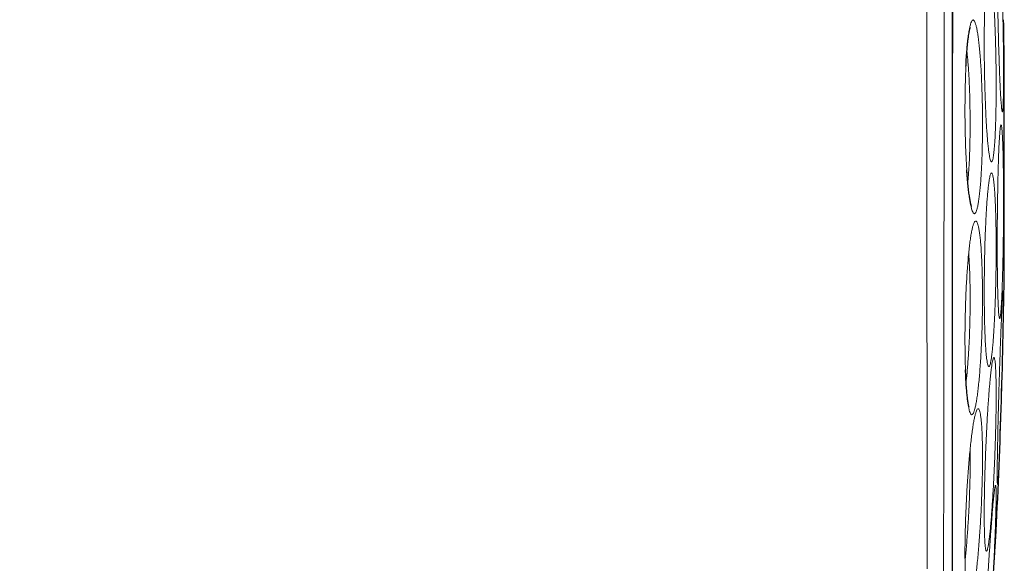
# Model space of a CAD drawing. Header units: millimetres. Extents: x 8 to 1329, y 12 to 1074.
# Tile 525 of 619: x 1026 to 1043, y 942 to 952. Entities that reach past the tile are written whole.
import ezdxf

# ---------------------------------------------------------------- set-up
doc = ezdxf.new("R2010")
doc.units = ezdxf.units.MM

msp = doc.modelspace()

# ---------------------------------------------------------------- linework, layer by layer
at = {"color": 252, "linetype": 'Continuous', "lineweight": 0}
for p, q in [((1043.348, 949.202), (1043.348, 950.981)), ((1043.348, 947.423), (1043.348, 949.202))]:
    msp.add_line(p, q, dxfattribs=at)
at = {"color": 7, "linetype": 'Continuous', "lineweight": 30}
msp.add_line((1043.349, 947.436), (1043.349, 950.967), dxfattribs=at)
at = {"color": 252, "linetype": 'Continuous', "lineweight": 0, "flags": 128}
msp.add_lwpolyline([(1042.007, 942.218), (1042.006, 943.314), (1042.004, 944.434), (1042.003, 945.574), (1042.002, 946.729), (1042.002, 947.894), (1042.001, 949.064), (1042, 950.234), (1042, 951.399), (1041.999, 952.555)], dxfattribs=at)
at = {"color": 7, "linetype": 'Continuous', "lineweight": 30}
for centre, radius, start, end in [((913.361, 949.202), 130, 0.78415, 1.13201), ((1042.349, 950.967), 1, 0, 0.7841), ((913.361, 949.202), 130, 357.21033, 359.21585), ((1042.349, 947.436), 1, 359.2159, 0)]:
    msp.add_arc(centre, radius, start, end, dxfattribs=at)
for points, knots in [([(1009.961, 923.291), (1009.959, 924.067), (1009.954, 925.62), (1009.919, 927.948), (1009.863, 930.275), (1009.782, 932.602), (1009.685, 934.721), (1009.581, 936.632), (1009.475, 938.336), (1009.37, 939.806), (1009.277, 941.042), (1009.206, 942.046), (1009.144, 943.051), (1009.103, 943.934), (1009.08, 944.696), (1009.07, 945.336), (1009.072, 945.976), (1009.086, 946.615), (1009.114, 947.255), (1009.157, 947.893), (1009.218, 948.531), (1009.293, 949.146), (1009.384, 949.736), (1009.487, 950.302), (1009.607, 950.864), (1009.745, 951.422), (1009.9, 951.976), (1010.075, 952.523), (1010.26, 953.043), (1010.451, 953.534), (1010.647, 953.998), (1010.857, 954.455), (1011.08, 954.906), (1011.317, 955.349), (1011.569, 955.785), (1011.833, 956.213), (1012.106, 956.616), (1012.384, 956.993), (1012.667, 957.345), (1012.965, 957.685), (1013.277, 958.012), (1013.603, 958.325), (1013.941, 958.624), (1014.298, 958.916), (1014.674, 959.197), (1015.067, 959.47), (1015.467, 959.731), (1015.874, 959.981), (1016.287, 960.222), (1016.784, 960.499), (1017.368, 960.807), (1018.04, 961.144), (1018.733, 961.479), (1019.448, 961.807), (1020.186, 962.128), (1020.93, 962.435), (1021.679, 962.729), (1022.502, 963.035), (1023.401, 963.352), (1024.376, 963.674), (1025.357, 963.979), (1026.342, 964.268), (1027.332, 964.541), (1028.325, 964.799), (1029.378, 965.055), (1030.491, 965.308), (1031.663, 965.554), (1032.839, 965.782), (1034.018, 965.992), (1035.2, 966.185), (1036.455, 966.372), (1037.784, 966.55), (1039.186, 966.713), (1040.591, 966.855), (1041.529, 966.931), (1041.998, 966.969)], [0, 0, 0, 0, 0.035125, 0.070248, 0.10537, 0.140493, 0.17562, 0.201379, 0.227131, 0.252874, 0.268051, 0.28324, 0.298431, 0.313615, 0.323273, 0.332926, 0.342576, 0.352224, 0.361875, 0.371532, 0.381201, 0.390871, 0.399551, 0.408226, 0.416898, 0.425568, 0.434237, 0.44291, 0.451585, 0.459177, 0.466767, 0.474357, 0.481945, 0.489532, 0.49712, 0.50471, 0.5123, 0.519114, 0.525928, 0.532742, 0.539557, 0.546371, 0.553186, 0.560001, 0.567217, 0.574429, 0.581637, 0.588844, 0.596054, 0.603267, 0.614607, 0.625947, 0.637279, 0.649418, 0.661555, 0.673694, 0.685835, 0.697978, 0.713469, 0.728962, 0.744453, 0.75994, 0.775425, 0.79091, 0.806397, 0.824467, 0.842538, 0.860609, 0.878678, 0.896746, 0.914814, 0.93611, 0.957407, 0.978704, 1, 1, 1, 1]), ([(1042.446, 949.202), (1042.446, 949.237), (1042.447, 949.318), (1042.447, 949.451), (1042.447, 949.611), (1042.447, 949.797), (1042.447, 950.009), (1042.447, 950.242), (1042.447, 950.494), (1042.448, 950.765), (1042.448, 951.058), (1042.448, 951.374), (1042.449, 951.712), (1042.449, 951.991), (1042.449, 952.206), (1042.449, 952.35), (1042.449, 952.497), (1042.449, 952.647), (1042.45, 952.797), (1042.45, 952.932), (1042.45, 953.203), (1042.45, 953.608), (1042.451, 954.152), (1042.451, 954.677), (1042.452, 955.181), (1042.452, 955.683), (1042.452, 956.191), (1042.452, 956.72), (1042.453, 957.252), (1042.453, 957.783), (1042.453, 958.302), (1042.453, 958.839), (1042.453, 959.39), (1042.454, 959.951), (1042.454, 960.492), (1042.454, 961.015), (1042.454, 961.518), (1042.454, 962), (1042.454, 962.457), (1042.455, 962.887), (1042.455, 963.288), (1042.455, 963.659), (1042.455, 964.001), (1042.455, 964.315), (1042.456, 964.524), (1042.456, 964.649), (1042.456, 964.701), (1042.456, 964.752), (1042.456, 964.802), (1042.456, 964.851), (1042.456, 964.894), (1042.456, 964.927), (1042.456, 964.96), (1042.456, 964.998), (1042.456, 965.048), (1042.456, 965.104), (1042.456, 965.164), (1042.456, 965.23), (1042.456, 965.297), (1042.456, 965.366), (1042.456, 965.435), (1042.456, 965.503), (1042.456, 965.568), (1042.456, 965.63), (1042.456, 965.687), (1042.457, 965.738), (1042.457, 965.781), (1042.457, 965.811), (1042.457, 965.824), (1042.457, 965.827), (1042.457, 965.827), (1042.457, 965.827), (1042.457, 965.827), (1042.457, 965.827)], [0, 0, 0, 0, 0.004097, 0.009201, 0.01531, 0.022426, 0.030548, 0.039675, 0.049179, 0.059574, 0.070857, 0.08303, 0.096091, 0.110041, 0.115533, 0.121151, 0.126896, 0.132766, 0.138763, 0.144539, 0.148629, 0.170756, 0.19257, 0.213745, 0.234281, 0.254179, 0.275921, 0.298139, 0.321599, 0.345057, 0.368513, 0.391967, 0.419606, 0.447243, 0.474877, 0.50251, 0.530644, 0.558776, 0.586867, 0.614906, 0.642944, 0.67048, 0.698013, 0.725544, 0.753072, 0.758565, 0.764059, 0.769552, 0.775045, 0.780538, 0.786031, 0.789917, 0.792272, 0.797755, 0.803982, 0.810953, 0.819249, 0.828398, 0.838401, 0.849259, 0.860971, 0.873537, 0.886957, 0.901231, 0.916359, 0.932342, 0.950909, 0.97051, 0.988613, 0.996833, 0.997921, 0.999011, 1, 1, 1, 1]), ([(1042.445, 944.344), (1042.445, 944.412), (1042.446, 944.666), (1042.446, 945.111), (1042.446, 945.679), (1042.447, 946.24), (1042.447, 946.793), (1042.447, 947.336), (1042.447, 947.88), (1042.448, 948.426), (1042.448, 948.984), (1042.448, 949.555), (1042.449, 950.136), (1042.449, 950.717), (1042.45, 951.295), (1042.45, 951.87), (1042.45, 952.43), (1042.451, 952.976), (1042.451, 953.507), (1042.451, 954.032), (1042.451, 954.553), (1042.452, 955.079), (1042.452, 955.609), (1042.452, 956.142), (1042.453, 956.667), (1042.453, 957.182), (1042.453, 957.686), (1042.454, 958.17), (1042.454, 958.634), (1042.454, 959.079), (1042.454, 959.512), (1042.455, 959.935), (1042.455, 960.354), (1042.455, 960.769), (1042.455, 961.178), (1042.456, 961.573), (1042.456, 961.952), (1042.456, 962.315), (1042.456, 962.655), (1042.457, 962.973), (1042.457, 963.27), (1042.457, 963.551), (1042.457, 963.818), (1042.457, 964.045), (1042.457, 964.236), (1042.457, 964.397), (1042.458, 964.548), (1042.458, 964.692), (1042.458, 964.826), (1042.458, 964.951), (1042.458, 965.065), (1042.458, 965.151), (1042.458, 965.214), (1042.458, 965.258), (1042.458, 965.3), (1042.458, 965.34), (1042.458, 965.376), (1042.458, 965.411), (1042.458, 965.445), (1042.458, 965.48), (1042.458, 965.517), (1042.458, 965.554), (1042.458, 965.59), (1042.458, 965.625), (1042.457, 965.658), (1042.457, 965.689), (1042.457, 965.715), (1042.457, 965.735), (1042.457, 965.743), (1042.457, 965.746)], [0, 0, 0, 0, 0.007082, 0.026384, 0.045691, 0.064981, 0.083126, 0.10123, 0.119316, 0.137402, 0.155506, 0.174738, 0.19402, 0.213294, 0.23254, 0.251769, 0.270987, 0.2891, 0.307214, 0.325331, 0.343453, 0.361586, 0.380843, 0.400145, 0.419467, 0.438743, 0.457989, 0.477216, 0.495332, 0.513445, 0.531562, 0.54968, 0.567804, 0.587039, 0.606299, 0.625589, 0.64485, 0.664064, 0.683254, 0.701343, 0.719437, 0.737557, 0.755727, 0.773932, 0.786865, 0.79979, 0.812701, 0.825589, 0.838444, 0.851287, 0.863921, 0.876082, 0.882005, 0.887808, 0.893491, 0.899054, 0.904661, 0.909654, 0.91524, 0.921419, 0.928189, 0.935552, 0.943507, 0.952052, 0.961188, 0.970912, 0.981224, 0.991922, 1, 1, 1, 1]), ([(1042.681, 950.961), (1042.682, 950.978), (1042.685, 951.046), (1042.692, 951.155), (1042.701, 951.27), (1042.71, 951.362), (1042.718, 951.433), (1042.727, 951.494), (1042.734, 951.543), (1042.741, 951.581), (1042.747, 951.608), (1042.752, 951.625), (1042.756, 951.638), (1042.756, 951.639), (1042.756, 951.64)], [0, 0, 0, 0, 0.046003, 0.18527, 0.326164, 0.420935, 0.516297, 0.609528, 0.69497, 0.77248, 0.842084, 0.903832, 0.957798, 1, 1, 1, 1]), ([(1042.436, 932.445), (1042.436, 932.445), (1042.436, 932.445), (1042.436, 932.445), (1042.436, 932.445), (1042.436, 932.446), (1042.436, 932.448), (1042.436, 932.453), (1042.436, 932.462), (1042.436, 932.476), (1042.436, 932.496), (1042.436, 932.523), (1042.436, 932.557), (1042.436, 932.599), (1042.436, 932.651), (1042.437, 932.714), (1042.437, 932.791), (1042.437, 932.883), (1042.437, 932.992), (1042.437, 933.114), (1042.437, 933.251), (1042.437, 933.4), (1042.437, 933.568), (1042.437, 933.758), (1042.438, 933.968), (1042.438, 934.2), (1042.438, 934.455), (1042.438, 934.735), (1042.438, 934.979), (1042.438, 935.175), (1042.438, 935.313), (1042.438, 935.456), (1042.438, 935.6), (1042.439, 935.74), (1042.439, 935.875), (1042.439, 936.04), (1042.439, 936.236), (1042.439, 936.465), (1042.439, 936.691), (1042.439, 936.913), (1042.439, 937.13), (1042.439, 937.335), (1042.44, 937.528), (1042.44, 937.707), (1042.44, 937.871), (1042.44, 938.021), (1042.44, 938.156), (1042.44, 938.256), (1042.44, 938.341), (1042.44, 938.419), (1042.44, 938.514), (1042.44, 938.614), (1042.441, 938.714), (1042.441, 938.815), (1042.441, 939.024), (1042.441, 939.346), (1042.442, 939.786), (1042.442, 940.212), (1042.443, 940.622), (1042.443, 940.912), (1042.443, 941.103), (1042.443, 941.192), (1042.443, 941.281), (1042.444, 941.371), (1042.444, 941.46), (1042.444, 941.546), (1042.444, 941.691), (1042.444, 941.905), (1042.444, 942.203), (1042.445, 942.516), (1042.445, 942.841), (1042.445, 943.176), (1042.445, 943.535), (1042.445, 943.92), (1042.445, 944.274), (1042.445, 944.591), (1042.445, 944.8), (1042.446, 944.952), (1042.446, 945.041), (1042.446, 945.131), (1042.446, 945.225), (1042.446, 945.398), (1042.446, 945.647), (1042.446, 945.965), (1042.446, 946.298), (1042.446, 946.641), (1042.446, 946.993), (1042.446, 947.321), (1042.446, 947.625), (1042.446, 947.906), (1042.446, 948.162), (1042.446, 948.395), (1042.446, 948.603), (1042.446, 948.787), (1042.446, 948.947), (1042.446, 949.083), (1042.446, 949.165), (1042.446, 949.202)], [0, 0, 0, 0, 0.000043, 0.001382, 0.00272, 0.007595, 0.013679, 0.020973, 0.029476, 0.039188, 0.05011, 0.062242, 0.073849, 0.086382, 0.09984, 0.114224, 0.129533, 0.145768, 0.162928, 0.181013, 0.198003, 0.215735, 0.23421, 0.253426, 0.273385, 0.293709, 0.314749, 0.336504, 0.358974, 0.368331, 0.377806, 0.3874, 0.397112, 0.406214, 0.414541, 0.422644, 0.436919, 0.450445, 0.46322, 0.476076, 0.488071, 0.499205, 0.509479, 0.518892, 0.527426, 0.535104, 0.541926, 0.54789, 0.55029, 0.554575, 0.559479, 0.564382, 0.569286, 0.574189, 0.579092, 0.599517, 0.619939, 0.640357, 0.657506, 0.674651, 0.6785, 0.682348, 0.686196, 0.690045, 0.693893, 0.697741, 0.70106, 0.712412, 0.724935, 0.738629, 0.751463, 0.765178, 0.779776, 0.795256, 0.811618, 0.822136, 0.832989, 0.836469, 0.839983, 0.843529, 0.847108, 0.850963, 0.863889, 0.876259, 0.888072, 0.902503, 0.916005, 0.92858, 0.940227, 0.950946, 0.960737, 0.9696, 0.977535, 0.984543, 0.990623, 0.995775, 1, 1, 1, 1]), ([(1042.777, 948.522), (1042.777, 948.522), (1042.777, 948.522), (1042.775, 948.529), (1042.77, 948.547), (1042.762, 948.577), (1042.753, 948.621), (1042.743, 948.685), (1042.73, 948.774), (1042.718, 948.884), (1042.706, 949.012), (1042.699, 949.11), (1042.696, 949.159)], [0, 0, 0, 0, 0.0294876, 0.0834149, 0.1575312, 0.2345102, 0.3144813, 0.4396301, 0.571148, 0.7091335, 0.8536685, 1, 1, 1, 1]), ([(1042.735, 945.029), (1042.735, 945.029), (1042.735, 945.03), (1042.733, 945.039), (1042.728, 945.059), (1042.721, 945.092), (1042.714, 945.138), (1042.705, 945.205), (1042.696, 945.298), (1042.687, 945.41), (1042.679, 945.538), (1042.675, 945.635), (1042.673, 945.682)], [0, 0, 0, 0, 0.0393864, 0.0955327, 0.1707593, 0.2473729, 0.3268961, 0.4513104, 0.5820195, 0.719126, 0.8627186, 1, 1, 1, 1]), ([(1043.145, 941.884), (1043.149, 941.935), (1043.155, 942.036), (1043.163, 942.175), (1043.171, 942.304), (1043.179, 942.422), (1043.185, 942.53), (1043.191, 942.624), (1043.196, 942.704), (1043.2, 942.769), (1043.203, 942.821), (1043.205, 942.856), (1043.207, 942.875), (1043.207, 942.875), (1043.207, 942.875)], [0, 0, 0, 0, 0.088181, 0.174082, 0.258593, 0.342576, 0.42933, 0.51441, 0.598934, 0.684066, 0.77032, 0.854943, 0.939478, 1, 1, 1, 1])]:
    msp.add_open_spline(points, degree=3, knots=knots, dxfattribs=at)
at = {"color": 252, "linetype": 'Continuous', "lineweight": 0}
for points, knots in [([(1042.3, 949.202), (1042.301, 949.958), (1042.302, 951.471), (1042.305, 953.7), (1042.307, 955.856), (1042.308, 957.901), (1042.31, 959.801), (1042.311, 961.526), (1042.312, 963.044), (1042.313, 964.331), (1042.314, 965.362), (1042.314, 966.129), (1042.315, 966.58), (1042.315, 966.769), (1042.315, 966.72), (1042.315, 966.716)], [0, 0, 0, 0, 0.082243, 0.164536, 0.246884, 0.329293, 0.41177, 0.494319, 0.576948, 0.659661, 0.742464, 0.825364, 0.908366, 0.991477, 1, 1, 1, 1]), ([(1043.302, 952.647), (1043.301, 952.677), (1043.299, 952.738), (1043.296, 952.827), (1043.292, 952.914), (1043.288, 952.998), (1043.285, 953.079), (1043.281, 953.159), (1043.277, 953.235), (1043.272, 953.305), (1043.268, 953.367), (1043.264, 953.421), (1043.26, 953.469), (1043.255, 953.507), (1043.25, 953.531), (1043.246, 953.539), (1043.242, 953.531), (1043.238, 953.506), (1043.235, 953.466), (1043.232, 953.41), (1043.23, 953.339), (1043.228, 953.253), (1043.226, 953.154), (1043.225, 953.044), (1043.225, 952.922), (1043.225, 952.79), (1043.226, 952.648), (1043.227, 952.498), (1043.229, 952.342), (1043.231, 952.181), (1043.234, 952.018), (1043.237, 951.852), (1043.241, 951.686), (1043.245, 951.521), (1043.249, 951.36), (1043.254, 951.205), (1043.259, 951.054), (1043.264, 950.91), (1043.269, 950.777), (1043.274, 950.656), (1043.279, 950.552), (1043.284, 950.465), (1043.288, 950.392), (1043.293, 950.331), (1043.297, 950.28), (1043.301, 950.24), (1043.304, 950.209), (1043.307, 950.188), (1043.311, 950.174), (1043.313, 950.168), (1043.316, 950.169), (1043.319, 950.177), (1043.322, 950.194), (1043.325, 950.223), (1043.327, 950.262), (1043.329, 950.31), (1043.331, 950.372), (1043.333, 950.451), (1043.334, 950.549), (1043.335, 950.659), (1043.335, 950.783), (1043.335, 950.915), (1043.335, 951.055), (1043.333, 951.205), (1043.332, 951.349), (1043.33, 951.486), (1043.328, 951.613), (1043.325, 951.744), (1043.323, 951.879), (1043.32, 952.005), (1043.317, 952.12), (1043.315, 952.224), (1043.312, 952.329), (1043.309, 952.435), (1043.306, 952.542), (1043.303, 952.612), (1043.302, 952.647)], [0, 0, 0, 0, 0.009844, 0.019871, 0.030121, 0.040638, 0.051468, 0.062661, 0.074782, 0.087021, 0.099444, 0.112119, 0.125114, 0.140644, 0.156161, 0.171764, 0.187544, 0.203246, 0.218846, 0.234409, 0.249995, 0.265795, 0.281448, 0.297002, 0.312505, 0.328004, 0.343549, 0.359185, 0.374962, 0.390563, 0.406133, 0.421733, 0.437424, 0.453245, 0.468891, 0.484455, 0.500031, 0.516194, 0.531907, 0.5473, 0.562502, 0.575787, 0.588598, 0.601017, 0.613122, 0.624984, 0.636205, 0.647039, 0.657536, 0.667744, 0.677705, 0.687461, 0.70066, 0.713399, 0.72578, 0.737913, 0.749913, 0.765924, 0.781352, 0.796662, 0.812368, 0.828162, 0.843493, 0.858893, 0.87485, 0.8869, 0.899055, 0.911437, 0.924159, 0.93733, 0.947111, 0.9571, 0.967337, 0.977867, 0.988738, 1, 1, 1, 1]), ([(1043.18, 951.812), (1043.177, 951.858), (1043.173, 951.951), (1043.165, 952.08), (1043.156, 952.202), (1043.148, 952.304), (1043.14, 952.388), (1043.132, 952.455), (1043.124, 952.515), (1043.116, 952.566), (1043.108, 952.607), (1043.1, 952.638), (1043.092, 952.658), (1043.084, 952.669), (1043.076, 952.668), (1043.067, 952.656), (1043.058, 952.63), (1043.049, 952.586), (1043.041, 952.527), (1043.033, 952.452), (1043.026, 952.364), (1043.019, 952.262), (1043.014, 952.148), (1043.009, 952.023), (1043.005, 951.888), (1043.002, 951.744), (1043, 951.593), (1042.999, 951.436), (1042.999, 951.275), (1043, 951.111), (1043.002, 950.945), (1043.005, 950.78), (1043.009, 950.616), (1043.014, 950.456), (1043.02, 950.302), (1043.026, 950.153), (1043.033, 950.012), (1043.041, 949.881), (1043.05, 949.762), (1043.059, 949.654), (1043.068, 949.558), (1043.078, 949.476), (1043.088, 949.41), (1043.098, 949.358), (1043.108, 949.321), (1043.119, 949.301), (1043.129, 949.297), (1043.138, 949.31), (1043.148, 949.338), (1043.157, 949.382), (1043.165, 949.442), (1043.173, 949.516), (1043.18, 949.604), (1043.187, 949.706), (1043.192, 949.819), (1043.197, 949.944), (1043.201, 950.079), (1043.204, 950.222), (1043.206, 950.373), (1043.207, 950.53), (1043.207, 950.692), (1043.206, 950.856), (1043.204, 951.021), (1043.201, 951.186), (1043.197, 951.349), (1043.192, 951.508), (1043.186, 951.664), (1043.182, 951.762), (1043.18, 951.812)], [0, 0, 0, 0, 0.01531, 0.030748, 0.046475, 0.062653, 0.074777, 0.087009, 0.099423, 0.112098, 0.125114, 0.13737, 0.149668, 0.162081, 0.174686, 0.187562, 0.203122, 0.218633, 0.234224, 0.250023, 0.265695, 0.281263, 0.29683, 0.312497, 0.328159, 0.343735, 0.359313, 0.374975, 0.390592, 0.406155, 0.421744, 0.437445, 0.453163, 0.468772, 0.48437, 0.500058, 0.515904, 0.531517, 0.54702, 0.562535, 0.578548, 0.594201, 0.609642, 0.625015, 0.641157, 0.656847, 0.67224, 0.687486, 0.7036, 0.719274, 0.734668, 0.749935, 0.765886, 0.78148, 0.79691, 0.812376, 0.828203, 0.843709, 0.859164, 0.874847, 0.890623, 0.906103, 0.921579, 0.937333, 0.952956, 0.968465, 0.984076, 1, 1, 1, 1]), ([(1042.864, 951.639), (1042.859, 951.658), (1042.85, 951.697), (1042.835, 951.736), (1042.82, 951.76), (1042.805, 951.768), (1042.79, 951.759), (1042.776, 951.735), (1042.761, 951.694), (1042.748, 951.638), (1042.735, 951.567), (1042.722, 951.481), (1042.711, 951.382), (1042.701, 951.271), (1042.691, 951.147), (1042.684, 951.015), (1042.677, 950.872), (1042.672, 950.722), (1042.668, 950.566), (1042.665, 950.406), (1042.664, 950.242), (1042.664, 950.077), (1042.666, 949.911), (1042.67, 949.748), (1042.674, 949.587), (1042.68, 949.431), (1042.688, 949.281), (1042.697, 949.139), (1042.706, 949.007), (1042.717, 948.885), (1042.729, 948.773), (1042.742, 948.675), (1042.755, 948.591), (1042.769, 948.52), (1042.784, 948.464), (1042.799, 948.425), (1042.814, 948.401), (1042.829, 948.394), (1042.844, 948.403), (1042.858, 948.428), (1042.872, 948.469), (1042.886, 948.525), (1042.899, 948.597), (1042.911, 948.683), (1042.922, 948.781), (1042.933, 948.893), (1042.942, 949.016), (1042.95, 949.149), (1042.956, 949.291), (1042.962, 949.441), (1042.966, 949.597), (1042.968, 949.757), (1042.969, 949.921), (1042.969, 950.086), (1042.967, 950.252), (1042.964, 950.415), (1042.959, 950.575), (1042.953, 950.731), (1042.945, 950.88), (1042.937, 951.021), (1042.927, 951.154), (1042.916, 951.276), (1042.904, 951.387), (1042.892, 951.484), (1042.878, 951.57), (1042.869, 951.616), (1042.864, 951.639)], [0, 0, 0, 0, 0.015388, 0.030828, 0.046469, 0.062468, 0.077974, 0.09346, 0.109071, 0.124959, 0.140574, 0.156108, 0.171693, 0.18746, 0.20311, 0.218668, 0.234248, 0.249961, 0.265594, 0.281152, 0.296738, 0.312451, 0.328096, 0.343653, 0.359226, 0.37492, 0.390663, 0.406241, 0.421774, 0.437383, 0.453283, 0.468904, 0.484387, 0.499872, 0.515936, 0.531633, 0.547115, 0.562534, 0.578575, 0.59424, 0.609685, 0.625061, 0.641017, 0.656639, 0.67209, 0.687531, 0.70337, 0.718935, 0.73442, 0.750026, 0.765794, 0.781312, 0.796813, 0.812534, 0.82824, 0.843743, 0.85927, 0.87504, 0.890589, 0.906066, 0.921654, 0.937532, 0.952928, 0.968367, 0.984005, 1, 1, 1, 1]), ([(1042.713, 948.943), (1042.716, 948.974), (1042.722, 949.037), (1042.73, 949.144), (1042.737, 949.261), (1042.743, 949.386), (1042.747, 949.518), (1042.751, 949.656), (1042.753, 949.798), (1042.754, 949.943), (1042.753, 950.105), (1042.751, 950.283), (1042.746, 950.473), (1042.74, 950.641), (1042.733, 950.787), (1042.725, 950.912), (1042.716, 951.028), (1042.707, 951.131), (1042.701, 951.188), (1042.697, 951.215)], [0, 0, 0, 0, 0.053603, 0.109557, 0.165576, 0.221668, 0.277847, 0.334148, 0.390636, 0.447041, 0.503243, 0.577977, 0.652621, 0.727276, 0.783367, 0.839611, 0.895808, 0.951872, 1, 1, 1, 1]), ([(1043.334, 949.033), (1043.333, 949.071), (1043.332, 949.147), (1043.331, 949.254), (1043.329, 949.357), (1043.327, 949.456), (1043.324, 949.54), (1043.322, 949.612), (1043.32, 949.672), (1043.317, 949.728), (1043.314, 949.779), (1043.311, 949.824), (1043.308, 949.862), (1043.305, 949.892), (1043.302, 949.914), (1043.299, 949.93), (1043.295, 949.94), (1043.292, 949.941), (1043.288, 949.935), (1043.284, 949.919), (1043.279, 949.894), (1043.275, 949.857), (1043.271, 949.81), (1043.266, 949.748), (1043.261, 949.67), (1043.256, 949.574), (1043.251, 949.464), (1043.247, 949.342), (1043.243, 949.209), (1043.239, 949.069), (1043.236, 948.92), (1043.233, 948.764), (1043.23, 948.603), (1043.228, 948.438), (1043.227, 948.274), (1043.226, 948.109), (1043.225, 947.946), (1043.225, 947.786), (1043.226, 947.629), (1043.227, 947.477), (1043.228, 947.332), (1043.231, 947.197), (1043.233, 947.074), (1043.236, 946.962), (1043.24, 946.863), (1043.244, 946.777), (1043.248, 946.705), (1043.252, 946.647), (1043.257, 946.605), (1043.262, 946.579), (1043.267, 946.569), (1043.273, 946.576), (1043.278, 946.599), (1043.284, 946.638), (1043.289, 946.692), (1043.294, 946.757), (1043.299, 946.829), (1043.303, 946.907), (1043.307, 946.99), (1043.31, 947.078), (1043.313, 947.169), (1043.316, 947.263), (1043.319, 947.358), (1043.322, 947.454), (1043.324, 947.55), (1043.326, 947.648), (1043.328, 947.757), (1043.33, 947.878), (1043.332, 948.009), (1043.333, 948.139), (1043.334, 948.269), (1043.335, 948.413), (1043.335, 948.566), (1043.335, 948.727), (1043.335, 948.883), (1043.334, 948.982), (1043.334, 949.033)], [0, 0, 0, 0, 0.012248, 0.02448, 0.036862, 0.049542, 0.062657, 0.072416, 0.082373, 0.092573, 0.103063, 0.113891, 0.125109, 0.134894, 0.144871, 0.15508, 0.165564, 0.17637, 0.187549, 0.199651, 0.211878, 0.224298, 0.236983, 0.250009, 0.265498, 0.281002, 0.296625, 0.312472, 0.328088, 0.343656, 0.359249, 0.374937, 0.390775, 0.406455, 0.422028, 0.437546, 0.453057, 0.468612, 0.484258, 0.500042, 0.515954, 0.531658, 0.547209, 0.562671, 0.578112, 0.593603, 0.609218, 0.625032, 0.640974, 0.65662, 0.672087, 0.68749, 0.703863, 0.719627, 0.734935, 0.749928, 0.763365, 0.776245, 0.788654, 0.80067, 0.812364, 0.823531, 0.834325, 0.844799, 0.855005, 0.864997, 0.874828, 0.887793, 0.90034, 0.912642, 0.924896, 0.937315, 0.953269, 0.96864, 0.984025, 1, 1, 1, 1]), ([(1042.267, 931.381), (1042.268, 931.416), (1042.27, 931.486), (1042.273, 931.975), (1042.275, 932.736), (1042.278, 933.783), (1042.281, 935.09), (1042.284, 936.636), (1042.286, 938.394), (1042.289, 940.333), (1042.292, 942.42), (1042.295, 944.62), (1042.297, 946.893), (1042.299, 948.433), (1042.3, 949.202)], [0, 0, 0, 0, 0.083769, 0.167458, 0.251069, 0.3346, 0.418052, 0.501425, 0.584719, 0.667933, 0.751069, 0.834125, 0.917102, 1, 1, 1, 1]), ([(1043.203, 948.221), (1043.202, 948.269), (1043.2, 948.364), (1043.196, 948.496), (1043.191, 948.619), (1043.185, 948.729), (1043.178, 948.827), (1043.171, 948.911), (1043.163, 948.981), (1043.155, 949.033), (1043.147, 949.068), (1043.139, 949.091), (1043.132, 949.104), (1043.124, 949.106), (1043.116, 949.097), (1043.107, 949.079), (1043.099, 949.051), (1043.091, 949.012), (1043.083, 948.963), (1043.075, 948.899), (1043.065, 948.819), (1043.056, 948.72), (1043.047, 948.608), (1043.039, 948.485), (1043.031, 948.351), (1043.024, 948.209), (1043.018, 948.059), (1043.012, 947.903), (1043.008, 947.742), (1043.004, 947.578), (1043.002, 947.413), (1043, 947.247), (1042.999, 947.083), (1042.999, 946.923), (1043.001, 946.767), (1043.003, 946.617), (1043.006, 946.475), (1043.01, 946.343), (1043.015, 946.221), (1043.021, 946.111), (1043.028, 946.012), (1043.035, 945.928), (1043.043, 945.859), (1043.052, 945.803), (1043.061, 945.764), (1043.071, 945.74), (1043.08, 945.734), (1043.091, 945.743), (1043.101, 945.768), (1043.111, 945.81), (1043.121, 945.866), (1043.131, 945.938), (1043.141, 946.024), (1043.15, 946.124), (1043.159, 946.235), (1043.167, 946.358), (1043.175, 946.491), (1043.182, 946.634), (1043.188, 946.783), (1043.193, 946.939), (1043.198, 947.099), (1043.202, 947.262), (1043.204, 947.427), (1043.206, 947.593), (1043.207, 947.757), (1043.207, 947.917), (1043.205, 948.073), (1043.204, 948.172), (1043.203, 948.221)], [0, 0, 0, 0, 0.015627, 0.031124, 0.046727, 0.062658, 0.077965, 0.093365, 0.109024, 0.12511, 0.137266, 0.149513, 0.161924, 0.174578, 0.187557, 0.199819, 0.212122, 0.224539, 0.237148, 0.250028, 0.265542, 0.281037, 0.296647, 0.312504, 0.32812, 0.343666, 0.359252, 0.374982, 0.390605, 0.406165, 0.421752, 0.437453, 0.453141, 0.46875, 0.484364, 0.500065, 0.515774, 0.531361, 0.546918, 0.562541, 0.578311, 0.593902, 0.609433, 0.625019, 0.640957, 0.656586, 0.67205, 0.68749, 0.703618, 0.719299, 0.73469, 0.74994, 0.766112, 0.781805, 0.797177, 0.812379, 0.8284, 0.844029, 0.859448, 0.874843, 0.890676, 0.906198, 0.921659, 0.937327, 0.953157, 0.96868, 0.984196, 1, 1, 1, 1]), ([(1042.907, 948.129), (1042.903, 948.15), (1042.895, 948.19), (1042.881, 948.233), (1042.868, 948.26), (1042.853, 948.271), (1042.838, 948.266), (1042.824, 948.245), (1042.809, 948.208), (1042.794, 948.154), (1042.779, 948.086), (1042.765, 948.005), (1042.751, 947.908), (1042.738, 947.798), (1042.725, 947.678), (1042.714, 947.547), (1042.703, 947.406), (1042.694, 947.258), (1042.685, 947.103), (1042.678, 946.943), (1042.673, 946.78), (1042.668, 946.614), (1042.665, 946.449), (1042.664, 946.285), (1042.664, 946.124), (1042.666, 945.967), (1042.669, 945.816), (1042.673, 945.672), (1042.679, 945.538), (1042.686, 945.413), (1042.694, 945.3), (1042.704, 945.198), (1042.715, 945.111), (1042.726, 945.038), (1042.739, 944.979), (1042.752, 944.936), (1042.766, 944.909), (1042.78, 944.898), (1042.795, 944.904), (1042.81, 944.926), (1042.825, 944.963), (1042.84, 945.017), (1042.855, 945.085), (1042.869, 945.169), (1042.883, 945.265), (1042.896, 945.374), (1042.908, 945.495), (1042.92, 945.626), (1042.93, 945.766), (1042.94, 945.914), (1042.948, 946.069), (1042.955, 946.229), (1042.961, 946.391), (1042.965, 946.557), (1042.968, 946.722), (1042.969, 946.886), (1042.969, 947.047), (1042.967, 947.203), (1042.964, 947.355), (1042.96, 947.498), (1042.954, 947.632), (1042.947, 947.756), (1042.939, 947.87), (1042.929, 947.97), (1042.919, 948.058), (1042.911, 948.105), (1042.907, 948.129)], [0, 0, 0, 0, 0.015415, 0.030862, 0.046494, 0.062468, 0.077892, 0.093348, 0.108985, 0.124959, 0.140469, 0.155959, 0.171574, 0.187461, 0.203055, 0.218584, 0.234177, 0.249963, 0.265588, 0.281138, 0.296724, 0.312453, 0.328095, 0.343654, 0.359229, 0.374921, 0.390618, 0.406191, 0.421743, 0.437384, 0.453179, 0.468777, 0.484299, 0.499872, 0.515828, 0.531494, 0.547014, 0.562534, 0.578552, 0.59421, 0.609663, 0.625061, 0.641104, 0.65676, 0.672186, 0.687531, 0.703478, 0.719098, 0.734557, 0.750024, 0.765827, 0.781376, 0.796873, 0.81253, 0.828264, 0.843769, 0.859281, 0.875037, 0.890705, 0.906198, 0.921736, 0.937532, 0.953055, 0.968524, 0.984115, 1, 1, 1, 1]), ([(1042.683, 945.475), (1042.686, 945.498), (1042.693, 945.552), (1042.702, 945.651), (1042.712, 945.768), (1042.721, 945.893), (1042.729, 946.025), (1042.737, 946.162), (1042.743, 946.304), (1042.747, 946.449), (1042.751, 946.611), (1042.754, 946.788), (1042.754, 946.979), (1042.752, 947.147), (1042.749, 947.293), (1042.745, 947.418), (1042.74, 947.534), (1042.734, 947.63), (1042.73, 947.681), (1042.728, 947.701)], [0, 0, 0, 0, 0.0408407, 0.0982916, 0.1558093, 0.2134018, 0.2710842, 0.3288923, 0.3868916, 0.4448056, 0.5025115, 0.5792451, 0.6558861, 0.7325393, 0.7901316, 0.8478804, 0.9055809, 0.9631452, 1, 1, 1, 1]), ([(1043.324, 946.113), (1043.324, 946.154), (1043.326, 946.235), (1043.328, 946.347), (1043.33, 946.452), (1043.332, 946.548), (1043.333, 946.646), (1043.335, 946.743), (1043.335, 946.833), (1043.335, 946.907), (1043.335, 946.967), (1043.334, 947.014), (1043.333, 947.044), (1043.331, 947.058), (1043.329, 947.055), (1043.326, 947.041), (1043.324, 947.019), (1043.321, 946.986), (1043.318, 946.941), (1043.315, 946.89), (1043.312, 946.836), (1043.309, 946.781), (1043.306, 946.719), (1043.302, 946.649), (1043.299, 946.571), (1043.295, 946.489), (1043.292, 946.404), (1043.288, 946.318), (1043.285, 946.227), (1043.281, 946.129), (1043.277, 946.026), (1043.274, 945.914), (1043.269, 945.794), (1043.265, 945.666), (1043.261, 945.536), (1043.257, 945.402), (1043.253, 945.257), (1043.249, 945.102), (1043.244, 944.94), (1043.24, 944.782), (1043.237, 944.629), (1043.234, 944.483), (1043.231, 944.346), (1043.229, 944.22), (1043.227, 944.106), (1043.226, 944.003), (1043.225, 943.914), (1043.225, 943.838), (1043.225, 943.777), (1043.226, 943.73), (1043.228, 943.7), (1043.23, 943.685), (1043.232, 943.688), (1043.235, 943.706), (1043.238, 943.741), (1043.242, 943.791), (1043.246, 943.858), (1043.251, 943.938), (1043.255, 944.033), (1043.26, 944.139), (1043.265, 944.259), (1043.271, 944.39), (1043.276, 944.531), (1043.282, 944.676), (1043.287, 944.819), (1043.291, 944.959), (1043.296, 945.093), (1043.3, 945.223), (1043.304, 945.351), (1043.307, 945.475), (1043.31, 945.594), (1043.314, 945.707), (1043.316, 945.816), (1043.319, 945.919), (1043.321, 946.018), (1043.323, 946.082), (1043.324, 946.113)], [0, 0, 0, 0, 0.0131, 0.025779, 0.038167, 0.050407, 0.062657, 0.078583, 0.093924, 0.109244, 0.125129, 0.140675, 0.155991, 0.171499, 0.187571, 0.199458, 0.211555, 0.223955, 0.236748, 0.25003, 0.259792, 0.269758, 0.279968, 0.290464, 0.301294, 0.312509, 0.322441, 0.33251, 0.342757, 0.353222, 0.363952, 0.374992, 0.387215, 0.399513, 0.411945, 0.424575, 0.437462, 0.453069, 0.468648, 0.484286, 0.500065, 0.515897, 0.531562, 0.547114, 0.562609, 0.578099, 0.593633, 0.609261, 0.625029, 0.640841, 0.656485, 0.672012, 0.687478, 0.702944, 0.718473, 0.734129, 0.749981, 0.765877, 0.78151, 0.796985, 0.812407, 0.828733, 0.84449, 0.85982, 0.87486, 0.888266, 0.901135, 0.913553, 0.925596, 0.937335, 0.948599, 0.959469, 0.969997, 0.980231, 0.990217, 1, 1, 1, 1]), ([(1043.205, 944.972), (1043.205, 945.021), (1043.206, 945.118), (1043.207, 945.252), (1043.206, 945.377), (1043.205, 945.49), (1043.203, 945.592), (1043.199, 945.68), (1043.195, 945.754), (1043.19, 945.812), (1043.184, 945.856), (1043.177, 945.884), (1043.169, 945.896), (1043.161, 945.891), (1043.153, 945.87), (1043.144, 945.835), (1043.134, 945.782), (1043.125, 945.719), (1043.116, 945.649), (1043.108, 945.577), (1043.1, 945.496), (1043.092, 945.406), (1043.083, 945.3), (1043.074, 945.178), (1043.064, 945.039), (1043.055, 944.89), (1043.046, 944.735), (1043.038, 944.575), (1043.03, 944.413), (1043.023, 944.247), (1043.017, 944.081), (1043.012, 943.916), (1043.007, 943.755), (1043.004, 943.598), (1043.001, 943.447), (1043, 943.303), (1042.999, 943.168), (1042.999, 943.043), (1043.001, 942.93), (1043.003, 942.828), (1043.007, 942.74), (1043.011, 942.667), (1043.016, 942.608), (1043.022, 942.564), (1043.029, 942.536), (1043.037, 942.525), (1043.045, 942.529), (1043.053, 942.55), (1043.063, 942.587), (1043.072, 942.64), (1043.082, 942.708), (1043.092, 942.79), (1043.103, 942.887), (1043.113, 942.995), (1043.123, 943.115), (1043.133, 943.247), (1043.142, 943.388), (1043.151, 943.534), (1043.16, 943.688), (1043.168, 943.848), (1043.176, 944.012), (1043.183, 944.175), (1043.189, 944.34), (1043.194, 944.504), (1043.199, 944.665), (1043.202, 944.822), (1043.204, 944.922), (1043.205, 944.972)], [0, 0, 0, 0, 0.015791, 0.031299, 0.046824, 0.062664, 0.078294, 0.093748, 0.109278, 0.125121, 0.140513, 0.155933, 0.171557, 0.187561, 0.20281, 0.218203, 0.233888, 0.250023, 0.262248, 0.274533, 0.286953, 0.299585, 0.312509, 0.327942, 0.343408, 0.359044, 0.37499, 0.390546, 0.406067, 0.421668, 0.437462, 0.453152, 0.468755, 0.484366, 0.500076, 0.515767, 0.531356, 0.546924, 0.562551, 0.578208, 0.59378, 0.609357, 0.625029, 0.640733, 0.656305, 0.671856, 0.687498, 0.703395, 0.71901, 0.734482, 0.749948, 0.766092, 0.781778, 0.79716, 0.812388, 0.828611, 0.844326, 0.85969, 0.874852, 0.890911, 0.906561, 0.921977, 0.93733, 0.953231, 0.968815, 0.984321, 1, 1, 1, 1]), ([(1042.941, 944.846), (1042.938, 944.868), (1042.932, 944.911), (1042.922, 944.958), (1042.911, 944.99), (1042.899, 945.005), (1042.886, 945.004), (1042.872, 944.988), (1042.858, 944.955), (1042.843, 944.906), (1042.828, 944.842), (1042.813, 944.764), (1042.798, 944.671), (1042.784, 944.565), (1042.769, 944.448), (1042.755, 944.32), (1042.742, 944.182), (1042.729, 944.035), (1042.717, 943.882), (1042.706, 943.724), (1042.696, 943.561), (1042.688, 943.396), (1042.68, 943.23), (1042.674, 943.066), (1042.67, 942.904), (1042.666, 942.746), (1042.664, 942.593), (1042.664, 942.448), (1042.665, 942.311), (1042.668, 942.184), (1042.672, 942.067), (1042.677, 941.963), (1042.684, 941.872), (1042.692, 941.794), (1042.701, 941.731), (1042.711, 941.684), (1042.723, 941.653), (1042.735, 941.638), (1042.748, 941.638), (1042.762, 941.656), (1042.776, 941.689), (1042.791, 941.739), (1042.806, 941.803), (1042.821, 941.883), (1042.835, 941.975), (1042.85, 942.081), (1042.865, 942.199), (1042.879, 942.328), (1042.892, 942.465), (1042.904, 942.611), (1042.916, 942.764), (1042.927, 942.923), (1042.937, 943.084), (1042.945, 943.249), (1042.953, 943.414), (1042.959, 943.578), (1042.964, 943.74), (1042.967, 943.898), (1042.969, 944.05), (1042.969, 944.196), (1042.968, 944.332), (1042.966, 944.459), (1042.962, 944.576), (1042.956, 944.68), (1042.95, 944.772), (1042.944, 944.821), (1042.941, 944.846)], [0, 0, 0, 0, 0.015531, 0.031007, 0.046596, 0.062468, 0.077895, 0.093351, 0.108987, 0.124959, 0.140375, 0.155831, 0.171474, 0.187461, 0.202955, 0.218441, 0.234062, 0.249964, 0.265544, 0.281068, 0.296664, 0.312455, 0.328095, 0.343648, 0.359222, 0.374924, 0.390614, 0.406187, 0.421744, 0.437386, 0.453123, 0.468711, 0.484258, 0.499873, 0.515714, 0.531353, 0.546916, 0.562534, 0.578451, 0.594079, 0.609568, 0.625061, 0.641106, 0.656763, 0.672189, 0.687532, 0.703581, 0.719242, 0.734673, 0.750024, 0.765927, 0.781532, 0.797007, 0.812528, 0.828286, 0.843816, 0.859326, 0.875033, 0.890745, 0.906239, 0.921755, 0.937529, 0.953186, 0.968676, 0.984212, 1, 1, 1, 1]), ([(1042.665, 942.372), (1042.666, 942.379), (1042.671, 942.421), (1042.679, 942.508), (1042.691, 942.632), (1042.702, 942.763), (1042.712, 942.901), (1042.721, 943.043), (1042.729, 943.187), (1042.737, 943.349), (1042.744, 943.526), (1042.75, 943.717), (1042.753, 943.885), (1042.754, 944.031), (1042.754, 944.155), (1042.753, 944.239), (1042.752, 944.278), (1042.752, 944.282)], [0, 0, 0, 0, 0.013026, 0.082856, 0.152776, 0.222805, 0.292987, 0.363401, 0.433711, 0.503769, 0.596927, 0.689973, 0.783033, 0.852953, 0.923063, 0.993114, 1, 1, 1, 1]), ([(1043.184, 942.707), (1043.186, 942.757), (1043.19, 942.856), (1043.195, 942.993), (1043.199, 943.121), (1043.203, 943.237), (1043.205, 943.342), (1043.206, 943.434), (1043.207, 943.511), (1043.206, 943.574), (1043.205, 943.623), (1043.202, 943.655), (1043.199, 943.671), (1043.194, 943.67), (1043.189, 943.655), (1043.183, 943.623), (1043.176, 943.575), (1043.168, 943.512), (1043.16, 943.435), (1043.152, 943.345), (1043.142, 943.239), (1043.133, 943.13), (1043.125, 943.02), (1043.117, 942.915), (1043.109, 942.802), (1043.1, 942.682), (1043.092, 942.558), (1043.084, 942.432), (1043.076, 942.305), (1043.068, 942.175), (1043.061, 942.042), (1043.053, 941.897), (1043.045, 941.742), (1043.036, 941.581), (1043.029, 941.422), (1043.022, 941.268), (1043.016, 941.122), (1043.011, 940.985), (1043.007, 940.857), (1043.003, 940.74), (1043.001, 940.635), (1042.999, 940.544), (1042.999, 940.466), (1043, 940.403), (1043.001, 940.355), (1043.004, 940.322), (1043.007, 940.306), (1043.012, 940.306), (1043.017, 940.322), (1043.023, 940.354), (1043.03, 940.402), (1043.038, 940.466), (1043.046, 940.544), (1043.055, 940.636), (1043.064, 940.74), (1043.074, 940.858), (1043.084, 940.987), (1043.094, 941.125), (1043.104, 941.27), (1043.114, 941.422), (1043.124, 941.582), (1043.134, 941.745), (1043.144, 941.908), (1043.153, 942.072), (1043.161, 942.237), (1043.17, 942.401), (1043.177, 942.558), (1043.181, 942.657), (1043.184, 942.707)], [0, 0, 0, 0, 0.0158871, 0.0314776, 0.046991, 0.0626576, 0.0784058, 0.0938702, 0.1093424, 0.1251185, 0.1408212, 0.1562858, 0.1717809, 0.1875632, 0.2030439, 0.2184906, 0.2340903, 0.2500264, 0.265287, 0.2806853, 0.2963711, 0.3125027, 0.3246744, 0.3369334, 0.3493535, 0.3620127, 0.374992, 0.3872733, 0.3995895, 0.4120125, 0.4246161, 0.4374741, 0.4530737, 0.4686282, 0.48426, 0.500089, 0.5157745, 0.5313528, 0.5469186, 0.5625645, 0.5782153, 0.59379, 0.6093713, 0.625041, 0.6406573, 0.6562167, 0.6718046, 0.6875085, 0.703192, 0.7187573, 0.7343095, 0.7499564, 0.7658566, 0.7814739, 0.7969421, 0.8123953, 0.8285427, 0.8442346, 0.8596242, 0.874859, 0.89108, 0.906797, 0.9221665, 0.937336, 0.9534822, 0.9691971, 0.9846476, 1, 1, 1, 1])]:
    msp.add_open_spline(points, degree=3, knots=knots, dxfattribs=at)

doc.saveas('drawing.dxf')
